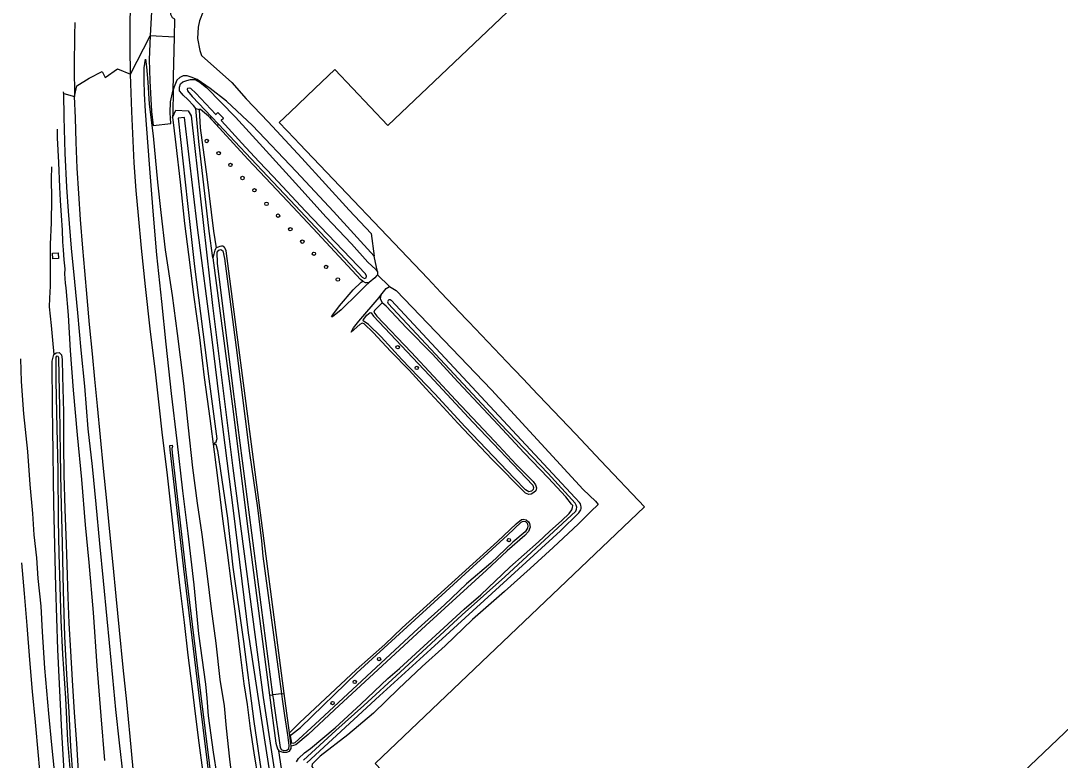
# Model space of a CAD drawing. Extents: x 156141 to 158132, y 385651 to 388399.
# Drawn here: x 156141.3 to 156440.2, y 387590.1 to 387802.7 of the extents above; entities that cross this region are included whole.
import ezdxf

# ---------------------------------------------------------------- set-up
doc = ezdxf.new("R2010")
doc.units = 0
for name, color, linetype in [('IMGEO_Berm_groen', 7, 'Continuous'), ('IMGEO_Berm_halfverhard', 7, 'Continuous'), ('IMGEO_Berm_onverhard', 7, 'Continuous'), ('IMGEO_Boom', 7, 'Continuous'), ('IMGEO_Erf', 7, 'Continuous'), ('IMGEO_Grasland_overig', 7, 'Continuous'), ('IMGEO_Groenvoorziening', 7, 'Continuous'), ('IMGEO_Muur', 7, 'Continuous'), ('IMGEO_Oever', 7, 'Continuous'), ('IMGEO_Pand', 7, 'Continuous'), ('IMGEO_Rijbaan_autosnelweg', 7, 'Continuous'), ('IMGEO_Terreindeel_gesloten', 7, 'Continuous'), ('IMGEO_Waterloop', 7, 'Continuous')]:
    doc.layers.add(name, color=color, linetype=linetype)

msp = doc.modelspace()

# ---------------------------------------------------------------- linework, layer by layer
at = {"layer": 'IMGEO_Berm_groen'}
for points in [[(156172.88, 387787.26), (156178.5, 387798.33)], [(156178.5, 387798.33), (156178.18, 387791.54), (156178.38, 387785.42), (156178.93, 387776.62), (156179.41, 387772.54), (156184.41, 387773.14), (156184.28, 387776.16), (156184.4, 387779.37), (156185.17, 387782.8)], [(156198.8, 387578.98), (156196.69, 387592.41), (156195.25, 387602.78), (156194.92, 387607.91), (156194.49, 387611.95), (156192.51, 387626.37), (156191.14, 387640.52), (156189.46, 387655.24), (156187.93, 387667.49), (156186.3, 387681.91), (156184.69, 387695.48), (156183.07, 387709.65), (156181.84, 387721.99), (156180.44, 387735.4), (156179.38, 387747.96), (156178.29, 387761.39), (156177.16, 387776.7), (156176.85, 387781.61), (156176.81, 387785.53), (156176.78, 387789.13), (156177.19, 387791.6), (156177.43, 387789.38), (156177.84, 387784.99), (156178.23, 387778.66), (156179.35, 387769.61), (156180.61, 387756.29), (156181.61, 387747.56), (156182.85, 387736.82), (156184.81, 387723.66), (156186.24, 387712.79), (156188.09, 387698.38), (156189.41, 387685.58), (156190.72, 387674.08), (156192.05, 387663.96), (156193.38, 387654.93), (156194.93, 387643.01), (156196.08, 387633.55), (156197.39, 387623.72), (156198.58, 387613.27), (156199.8, 387605.65), (156200.39, 387599.24), (156201.34, 387590.34), (156202.18, 387583.14)], [(156153.65, 387781.74), (156153.64, 387782.23)], [(156185.17, 387782.8), (156185.01, 387775.93), (156184.98, 387775.2), (156184.97, 387774.88)], [(156170.76, 387585.81), (156169.71, 387595.05), (156168.63, 387604.67), (156167.82, 387613.87), (156166.81, 387623.84), (156166.18, 387630.69), (156165.07, 387641.66), (156164.05, 387652.33), (156162.96, 387663.63), (156161.9, 387674.52), (156160.69, 387685.29), (156159.68, 387697.57), (156158.63, 387707.91), (156157.76, 387718.65), (156156.83, 387727.6), (156155.85, 387737.28), (156155.06, 387747.96), (156154.56, 387754.84), (156154.12, 387764.59), (156153.81, 387774.96), (156153.65, 387781.74)], [(156153.65, 387781.74), (156156.8, 387780.85)], [(156184.97, 387774.88), (156185.22, 387772.64), (156185.86, 387767.03), (156187.09, 387756.23), (156188.41, 387744.33), (156189.93, 387732.44), (156190.94, 387723.88), (156192.66, 387711.59), (156194.08, 387700.13), (156195.66, 387688.32), (156196.87, 387678.68), (156198.04, 387669.71), (156199.34, 387659.43), (156200.64, 387649.76), (156201.69, 387641.5), (156202.73, 387633.53), (156203.48, 387627.55), (156204.46, 387619.65), (156205.45, 387611.98), (156206.42, 387606.06), (156207.27, 387599.18), (156208.35, 387592.14), (156209.56, 387584.52)], [(156165.5, 387589.96), (156164.38, 387602.78), (156163.3, 387617.17), (156162.18, 387632.48), (156160.94, 387646.9), (156159.88, 387657.76), (156158.82, 387670.79), (156157.65, 387683.59), (156156.48, 387696.44), (156155.56, 387707.88), (156155.06, 387718.01), (156154.4, 387725.85), (156154.18, 387727.23), (156154.01, 387729.89), (156154.05, 387731.34), (156153.81, 387733.89), (156153.61, 387736.8), (156153.4, 387739.1), (156153.31, 387742.5), (156153.04, 387746.69), (156152.69, 387751), (156152.52, 387754.81), (156152.26, 387761.89), (156151.91, 387768.99), (156151.91, 387771.46)], [(156150.18, 387760.7), (156150.08, 387757.25), (156150.12, 387751.6), (156150.07, 387744.55), (156149.8, 387738.43), (156149.77, 387730.17), (156149.76, 387726.37), (156149.56, 387722.94), (156149.45, 387720.4), (156150.01, 387715.04), (156150.4, 387710.81), (156150.85, 387706.72)], [(156150.45, 387735.86), (156152.03, 387735.95), (156152.12, 387734.29), (156150.54, 387734.2), (156150.45, 387735.86)], [(156156.48, 387537.94), (156154.77, 387553.32), (156153.57, 387564.82), (156152.53, 387574.43), (156151.29, 387584.21), (156150.22, 387594.5), (156149.42, 387603.51), (156148.24, 387616.5), (156147.56, 387626.97), (156147.13, 387634.3), (156146.31, 387642.27), (156145.93, 387648.24), (156145.12, 387654.9), (156144.78, 387660.97), (156144.05, 387669.35), (156143.34, 387678.82), (156142.17, 387689.69), (156141.53, 387698.9), (156141.31, 387705.45)], [(156150.85, 387706.72), (156151.45, 387707.21), (156152.3, 387707.3), (156153.06, 387706.61), (156153.25, 387705.23), (156153.31, 387700.48), (156153.57, 387690.15), (156153.57, 387680.97), (156153.66, 387672.2), (156154.02, 387662.28), (156154.39, 387652.18), (156154.52, 387646.36), (156154.86, 387636.9), (156155.08, 387629.5), (156155.64, 387621.42), (156156.09, 387613.05), (156156.69, 387603.75), (156157.33, 387594.9), (156157.89, 387585.15)]]:
    msp.add_lwpolyline(points, dxfattribs=at)
at = {"layer": 'IMGEO_Berm_halfverhard'}
msp.add_lwpolyline([(156211.71, 387485.61), (156207.55, 387508.14), (156202.88, 387535.17), (156198.96, 387559.75), (156196.25, 387579.33), (156192.49, 387609.5), (156188.19, 387645.07), (156185.5, 387668.57), (156184.29, 387679.28), (156184.21, 387680.54), (156184.84, 387680.62), (156184.97, 387680.27), (156184.74, 387679.64), (156184.79, 387678.4), (156185.97, 387668.37), (156188.66, 387644.87), (156192.97, 387609.3), (156196.73, 387579.12), (156199.43, 387559.54), (156203.36, 387534.96), (156208.03, 387507.93), (156212.18, 387485.41)], dxfattribs=at)
at = {"layer": 'IMGEO_Berm_onverhard'}
for points in [[(156185.64, 387803.1), (156185.56, 387803.09), (156184.95, 387803.53), (156184.42, 387804.51), (156184.23, 387806.18), (156184.12, 387808.06), (156183.97, 387810.61), (156179.31, 387810.82), (156179.05, 387808.32), (156178.77, 387803.56), (156178.5, 387798.33)], [(156185.52, 387797.91), (156185.64, 387803.1)], [(156185.52, 387797.91), (156178.5, 387798.33)]]:
    msp.add_lwpolyline(points, dxfattribs=at)
at = {"layer": 'IMGEO_Boom'}
for centre in [(156194.79, 387768.1), (156198.21, 387764.57), (156201.59, 387761.21), (156205.05, 387757.46), (156208.48, 387753.94), (156211.96, 387750.03), (156215.3, 387746.62), (156218.81, 387742.73), (156222.26, 387739.15), (156225.59, 387735.68), (156229.09, 387731.9), (156232.46, 387728.27), (156249.68, 387708.78), (156255.16, 387702.84), (156281.66, 387653.34), (156244.32, 387619.13), (156237.34, 387612.56), (156230.96, 387606.48)]:
    msp.add_circle(centre, 0.489, dxfattribs=at)
at = {"layer": 'IMGEO_Erf'}
for points in [[(156243.92, 387730.46), (156243.92, 387729.61)], [(156247.36, 387726.27), (156249.25, 387725.09), (156276.69, 387696.53), (156303.04, 387667.9), (156306.58, 387664.5), (156307.36, 387663.61), (156305.25, 387661.58), (156301.65, 387658.04), (156294.42, 387651.23), (156287.8, 387645.22), (156280.39, 387638.54), (156271.23, 387630.48), (156263.32, 387622.93), (156256.72, 387616.96), (156249.87, 387610.58), (156242.74, 387603.61), (156235.37, 387597.32), (156227.39, 387591.22), (156225.08, 387588.87), (156224.97, 387588.27), (156225.29, 387587.82), (156242.59, 387569.98), (156244.93, 387567.34)]]:
    msp.add_lwpolyline(points, dxfattribs=at)
at = {"layer": 'IMGEO_Grasland_overig'}
for points in [[(156153.65, 387781.74), (156153.54, 387781.58)], [(156196.54, 387734.5), (156195.51, 387742.21), (156192.46, 387767.93), (156191.63, 387777.48)], [(156191.63, 387777.48), (156192.58, 387777.14)], [(156239.61, 387727.83), (156239.02, 387728.27), (156226.65, 387741.6), (156219.5, 387749.14), (156213.33, 387755.78), (156206.6, 387762.84), (156195.26, 387775.22), (156192.99, 387777.12), (156192.58, 387777.14)], [(156192.58, 387777.14), (156192.87, 387771.86), (156194.8, 387757.77), (156196.75, 387742.17), (156197.53, 387737.36)], [(156197.53, 387737.36), (156197.09, 387736.71), (156196.77, 387735.6), (156196.54, 387734.5)], [(156217.07, 387609.27), (156200.35, 387736.52), (156200.18, 387736.99), (156199.98, 387737.41), (156199.71, 387737.72), (156199.39, 387737.85), (156198.99, 387737.85), (156198.53, 387737.75), (156198.04, 387737.57), (156197.53, 387737.36)], [(156243.92, 387729.61), (156243.58, 387729.3), (156243.14, 387728.75), (156241.52, 387727.37)], [(156247.36, 387726.27), (156243.92, 387729.61)], [(156241.52, 387727.37), (156240.47, 387726.48), (156238.29, 387724.38), (156233.46, 387719.54), (156230.96, 387717.51), (156230.69, 387717.49), (156231.02, 387718.13), (156232.93, 387720.7), (156236.92, 387725.32), (156239.16, 387727.53), (156239.61, 387727.83)], [(156239.61, 387727.83), (156240.35, 387727.44), (156241.52, 387727.37)], [(156244.88, 387723.79), (156246.34, 387725.64), (156247.36, 387726.27)], [(156245.19, 387721.6), (156242.98, 387719.38), (156242.83, 387718.85), (156243.67, 387717.7), (156253.54, 387707.39), (156260.01, 387700.47), (156266.35, 387693.53), (156277.54, 387681.76), (156283.7, 387675.04), (156288.62, 387670.2), (156289.32, 387669.21), (156289.55, 387668.36), (156289.37, 387667.55), (156288.86, 387667), (156288.04, 387666.57), (156287.34, 387666.47), (156286.46, 387666.82), (156276.86, 387676.56), (156266.96, 387686.92), (156262.8, 387691.54), (156257.74, 387696.9), (156252.95, 387702.2), (156247.71, 387707.54), (156242.62, 387713.03), (156240.06, 387715.51), (156239.45, 387715.75), (156238.81, 387715.34), (156236.3, 387713.17), (156236.98, 387714.4), (156238.48, 387716.32), (156244.35, 387723.13), (156244.88, 387723.79)], [(156244.88, 387723.79), (156244.67, 387722.83), (156245.19, 387721.6)], [(156220.59, 387589.54), (156221.19, 387590.53), (156222.92, 387592.14), (156224.61, 387593.4), (156231.67, 387599.39), (156239.1, 387606.15), (156246.89, 387613.53), (156250.17, 387616.43), (156268.83, 387633.5), (156273.58, 387637.6), (156281.96, 387645.55), (156290.21, 387652.85), (156293.33, 387655.78), (156296.85, 387659.02), (156298.97, 387660.94), (156299.72, 387662.03), (156299.96, 387662.76), (156300.04, 387663.24), (156299.69, 387663.71), (156298.07, 387665.74), (156292.91, 387671.27), (156286.06, 387678.41), (156277.22, 387687.94), (156267.02, 387698.79), (156259.58, 387706.9), (156252.19, 387714.34), (156246.35, 387720.58), (156245.19, 387721.6)], [(156258.8, 387700.69), (156271.34, 387687.14), (156288.56, 387669.1), (156288.77, 387668.49), (156288.6, 387667.85), (156288.18, 387667.45), (156287.35, 387667.22), (156286.41, 387667.78), (156283.22, 387671.05), (156269.11, 387685.86), (156260.37, 387695.36), (156250.87, 387705.31), (156244.89, 387711.74), (156241.26, 387715.33), (156239.78, 387716.4), (156239.87, 387716.74), (156240.84, 387717.98), (156241.76, 387718.74), (156242.05, 387718.72), (156242.69, 387717.72), (156258.8, 387700.69)], [(156156.48, 387537.94), (156155.41, 387558.94), (156154.19, 387580.25), (156153.15, 387598.19), (156151.99, 387621.87), (156151.39, 387639.95), (156150.8, 387663.77), (156150.53, 387685.46), (156150.47, 387691.4), (156150.33, 387704.76), (156150.85, 387706.72)], [(156218.56, 387597.96), (156221.42, 387600.83), (156237.72, 387616.06), (156245.99, 387623.36), (156250.92, 387628.15), (156278.4, 387652.94), (156283.72, 387658), (156285.25, 387659.26), (156285.76, 387659.38), (156286.59, 387659.14), (156287.29, 387658.61), (156287.53, 387658.14), (156287.78, 387657.1), (156287.33, 387655.85), (156286.28, 387654.7), (156281.2, 387650.29), (156275.19, 387644.68), (156257.77, 387628.8), (156231.49, 387604.58), (156223.91, 387597.47), (156220.42, 387594.5), (156219.06, 387594.13)], [(156225.97, 387600.45), (156220.1, 387595.08), (156219.51, 387594.81), (156219.27, 387594.94), (156218.86, 387597.08), (156219.15, 387597.44), (156221.72, 387599.47), (156237.96, 387615.14), (156263.5, 387638.6), (156281.25, 387654.75), (156285.18, 387658.53), (156285.72, 387658.81), (156286.42, 387658.64), (156286.88, 387658.21), (156287.1, 387657.42), (156287, 387656.74), (156286.3, 387655.73), (156282.83, 387652.76), (156276.44, 387646.73), (156269.48, 387640.77), (156263.16, 387634.77), (156255.59, 387627.9), (156225.97, 387600.45)], [(156218.56, 387597.96), (156217.07, 387609.27)], [(156219.06, 387594.13), (156218.56, 387597.96)], [(156215.53, 387592.78), (156216.69, 387592.34), (156217.78, 387592.32), (156218.55, 387592.69), (156219.07, 387593.38), (156219.06, 387594.13)], [(156217.33, 387580.7), (156215.53, 387592.78)]]:
    msp.add_lwpolyline(points, dxfattribs=at)
at = {"layer": 'IMGEO_Groenvoorziening'}
for points in [[(156337.15, 387947.25), (156349.55, 387960.36), (156354.46, 387955.58), (156241.28, 387851.86), (156232.32, 387843.14), (156221.47, 387833.09), (156197.18, 387809.38), (156195.52, 387807.41), (156193.77, 387805.31), (156192.71, 387802.68), (156192.35, 387800.86), (156192.1, 387797.52), (156192.76, 387794.16), (156193.3, 387792.65), (156202, 387784.95), (156206.14, 387780.21), (156212.43, 387773.56), (156222.11, 387763.13), (156235.73, 387748.21), (156242.05, 387741.5), (156242.87, 387734.94)], [(156185.17, 387782.8), (156185.52, 387797.91)], [(156242.87, 387734.94), (156231.26, 387747.85), (156220.53, 387759.32), (156207.89, 387772.52), (156200.49, 387779.5), (156195.77, 387783.17), (156192, 387785.82), (156190.28, 387786.49), (156189.11, 387786.8), (156188.02, 387786.79), (156187.07, 387786.38), (156186.19, 387785.55), (156185.37, 387783.7), (156185.17, 387782.8)], [(156191.63, 387777.48), (156190.96, 387778.34), (156189.35, 387780.04), (156188, 387781.26), (156187.58, 387781.72), (156186.99, 387782.48), (156186.96, 387783.6), (156187.21, 387784.49), (156187.92, 387785.12), (156189.03, 387785.47), (156190.07, 387785.75), (156191.39, 387785.74), (156192.91, 387784.89), (156194.71, 387783.44), (156203.08, 387774.91), (156210.9, 387766.29), (156222.17, 387753.84), (156229.05, 387746.32), (156236.36, 387738.53), (156241.08, 387733.29), (156243.35, 387731.1), (156243.92, 387730.46)], [(156184.97, 387774.88), (156185.88, 387776.93), (156189.48, 387776.76), (156190.28, 387775.35), (156191.23, 387766.8), (156196.47, 387720.79), (156202.31, 387674.04), (156210.98, 387608.04), (156216.52, 387571.85), (156225.53, 387521.36), (156235.5, 387472.23), (156238.65, 387458.11), (156237.92, 387457.04), (156236.27, 387456.58), (156234.67, 387457.18)], [(156196.54, 387734.5), (156202.29, 387691.04), (156206.49, 387657.21), (156212.87, 387608.75)], [(156243.92, 387730.46), (156242.87, 387734.94)], [(156212.87, 387608.75), (156214.69, 387594.93), (156215.09, 387593.37), (156215.53, 387592.78)]]:
    msp.add_lwpolyline(points, dxfattribs=at)
at = {"layer": 'IMGEO_Muur'}
for points in [[(156198.93, 387774.05), (156199.61, 387774.66), (156197.94, 387776.29), (156197.33, 387775.66)], [(156197.31, 387681.23), (156196.94, 387681.19), (156196.98, 387680.84), (156197.35, 387680.89)]]:
    msp.add_lwpolyline(points, dxfattribs=at)
at = {"layer": 'IMGEO_Oever'}
for points in [[(156212.87, 387608.75), (156213.82, 387608.87)], [(156216.25, 387609.17), (156217.07, 387609.27)]]:
    msp.add_lwpolyline(points, dxfattribs=at)
at = {"layer": 'IMGEO_Pand'}
msp.add_lwpolyline([(156443.43, 387599.81), (156351.83, 387512.64), (156333.02, 387494.74), (156243.16, 387589.15), (156320.69, 387662.95), (156308.11, 387676.17), (156300.79, 387683.87), (156288.2, 387697.12), (156287.35, 387698.01), (156283.54, 387702.02), (156282.9, 387702.69), (156270.18, 387716.06), (156269.51, 387716.77), (156262.1, 387724.57), (156258.31, 387728.55), (156221.48, 387767.29), (156220.05, 387768.79), (156215.64, 387773.42), (156218.72, 387776.36), (156225.83, 387783.16), (156231.56, 387788.64), (156246.82, 387772.59), (156370.75, 387890.36)], dxfattribs=at)
at = {"layer": 'IMGEO_Rijbaan_autosnelweg'}
for points in [[(156172.88, 387787.26), (156172.74, 387794.88), (156172.8, 387802.97), (156173.04, 387810.17), (156173.36, 387818.54), (156173.64, 387822.41), (156173.73, 387823.73)], [(156156.85, 387802.21), (156156.74, 387798.52), (156156.67, 387789.47), (156156.8, 387780.85)], [(156156.8, 387780.85), (156157.41, 387783.95), (156161, 387786.19), (156164.73, 387788.06), (156165.57, 387786.37), (156169.11, 387788.86), (156172.88, 387787.26)], [(156193.61, 387587.23), (156192.57, 387595.01), (156191.65, 387602.63), (156190.55, 387611.32), (156189.46, 387620.21), (156188.37, 387629.62), (156187.06, 387640.34), (156185.8, 387651.17), (156184.63, 387661.64), (156183.36, 387672.87), (156182.09, 387683.53), (156181.13, 387692.21), (156180.07, 387701.71), (156178.53, 387714.08), (156177.16, 387726.24), (156176.04, 387737.25), (156175.11, 387746.66), (156174.49, 387753.83), (156173.94, 387761.78), (156173.21, 387776.58), (156172.88, 387787.26)], [(156173.64, 387587.56), (156172.74, 387596.84), (156171.77, 387606.83), (156170.79, 387616.71), (156169.71, 387627.47), (156168.73, 387637.2), (156167.85, 387646.23), (156166.93, 387655.71), (156166.03, 387664.63), (156165.1, 387673.96), (156164.27, 387682.94), (156163.36, 387691.95), (156162.58, 387699.62), (156161.9, 387706.88), (156161.09, 387715.34), (156160.38, 387723.06), (156159.73, 387730.73), (156159.12, 387737.26), (156158.46, 387745.49), (156157.96, 387752.99), (156157.57, 387760.3), (156157.23, 387767.73), (156157.02, 387774.76), (156156.8, 387780.85)], [(156157.66, 387487.43), (156156.38, 387497.4), (156155.6, 387503.29), (156154.61, 387511.87), (156153.64, 387520.89), (156152.65, 387529.88), (156151.51, 387540.47), (156150.48, 387550.23), (156149.46, 387559.74), (156148.37, 387570.63), (156147.31, 387581.6), (156146.37, 387591.43), (156145.53, 387601), (156144.72, 387609.76), (156143.95, 387618.92), (156143.1, 387628.74), (156142.37, 387637.97), (156141.66, 387646.85)]]:
    msp.add_lwpolyline(points, dxfattribs=at)
at = {"layer": 'IMGEO_Terreindeel_gesloten'}
msp.add_lwpolyline([(156196.15, 387775.06), (156195.8, 387774.73), (156197.9, 387772.49), (156198.16, 387772.91)], dxfattribs=at)
at = {"layer": 'IMGEO_Waterloop'}
for points in [[(156198.16, 387772.91), (156212.21, 387757.99), (156220.3, 387749.45), (156236, 387732.66), (156239.51, 387728.97), (156240.15, 387728.59), (156240.61, 387728.78), (156240.75, 387729.22), (156240.44, 387729.88), (156223.18, 387747.89), (156213.91, 387757.91), (156209.71, 387762.21), (156204.86, 387767.46), (156200.1, 387772.76), (156198.91, 387774.03), (156199.61, 387774.66), (156197.94, 387776.29), (156197.36, 387775.69), (156191.61, 387781.83), (156190.16, 387783.15), (156189.74, 387783.33), (156189.27, 387783.16), (156189.15, 387782.98), (156189.2, 387782.53), (156190.58, 387780.86), (156196.15, 387775.06)], [(156236, 387457.98), (156236.89, 387458.22), (156235.53, 387464.34), (156230.75, 387486.9), (156227.19, 387504.78), (156221.65, 387535.95), (156215.9, 387567.66), (156211.38, 387596.49), (156206.78, 387626.63), (156202.51, 387661.87), (156199.47, 387685.11), (156196.27, 387711.81), (156192.16, 387743.18), (156188.34, 387774.85), (156186.6, 387774.65)], [(156186.6, 387774.65), (156189.24, 387750.1), (156191.29, 387732.03), (156195.4, 387699.67), (156197.7, 387682.5), (156197.31, 387681.23), (156196.94, 387681.19), (156196.98, 387680.84), (156197.35, 387680.89), (156197.85, 387679.11), (156200.7, 387659.63), (156202.26, 387645.58), (156205.3, 387624.23), (156208.33, 387601.15), (156210.75, 387584.97)], [(156198.16, 387772.91), (156196.15, 387775.06)], [(156213.82, 387608.87), (156202.42, 387696.87), (156197.9, 387733), (156197.73, 387736.14), (156198.25, 387736.73), (156198.87, 387736.85), (156199.37, 387736.52), (156199.91, 387734.3), (156203.26, 387708.75), (156207.07, 387678.34), (156209.36, 387662.6), (156210.57, 387653.14), (156210.86, 387648.69), (156216.25, 387609.17)], [(156300.7, 387663.95), (156292.91, 387672.45), (156279.11, 387686.85), (156261.91, 387705.35), (156246.95, 387721.38)], [(156247.83, 387722.28), (156300.68, 387665.49), (156301.93, 387664.15)], [(156156.39, 387585.02), (156155.72, 387594.04), (156155.24, 387603.9), (156154.56, 387614.82), (156153.98, 387625.62), (156153.58, 387638.88), (156153.3, 387652.33), (156152.91, 387667.17), (156152.72, 387678.15), (156152.54, 387691.52), (156152.31, 387700.68), (156152.26, 387705.79), (156152.08, 387706.14), (156151.62, 387706.27), (156151.38, 387705.92), (156151.4, 387699.05), (156151.7, 387685.51), (156151.96, 387673.5), (156152.1, 387659.21), (156152.26, 387649.41), (156152.55, 387639.99), (156152.84, 387630.29), (156153.35, 387620.53), (156154.13, 387607.9), (156154.77, 387595.7), (156156.07, 387579.6)], [(156222.57, 387590.05), (156231.93, 387598.57), (156239.94, 387605.78), (156250.35, 387615.35), (156268.25, 387631.86), (156280.49, 387642.82), (156300.86, 387661.63)], [(156301.75, 387661.21), (156296.47, 387656.02), (156259.18, 387621.97), (156244.44, 387608.52), (156223.6, 387589.26)], [(156216.25, 387609.17), (156216.46, 387607.62), (156217.09, 387602.95), (156217.99, 387597.38), (156218.36, 387594.32), (156218.24, 387593.26), (156217.82, 387592.89), (156216.9, 387592.77), (156216.26, 387593.03), (156215.95, 387593.69), (156214.15, 387606.35), (156214.03, 387607.27), (156213.82, 387608.87)], [(156216.25, 387609.17), (156213.82, 387608.87)]]:
    msp.add_lwpolyline(points, dxfattribs=at)
for centre, radius, start, end in [((156247.41, 387721.8), 0.63, 49.209, 222.4647), ((156299.13, 387662.68), 2.02, 328.8757, 39.2078), ((156300.28, 387662.78), 2.15, 349.7477, 39.6298), ((156300.29, 387662.77), 2.14, 313.1166, 349.8794)]:
    msp.add_arc(centre, radius, start, end, dxfattribs=at)

doc.saveas('drawing.dxf')
